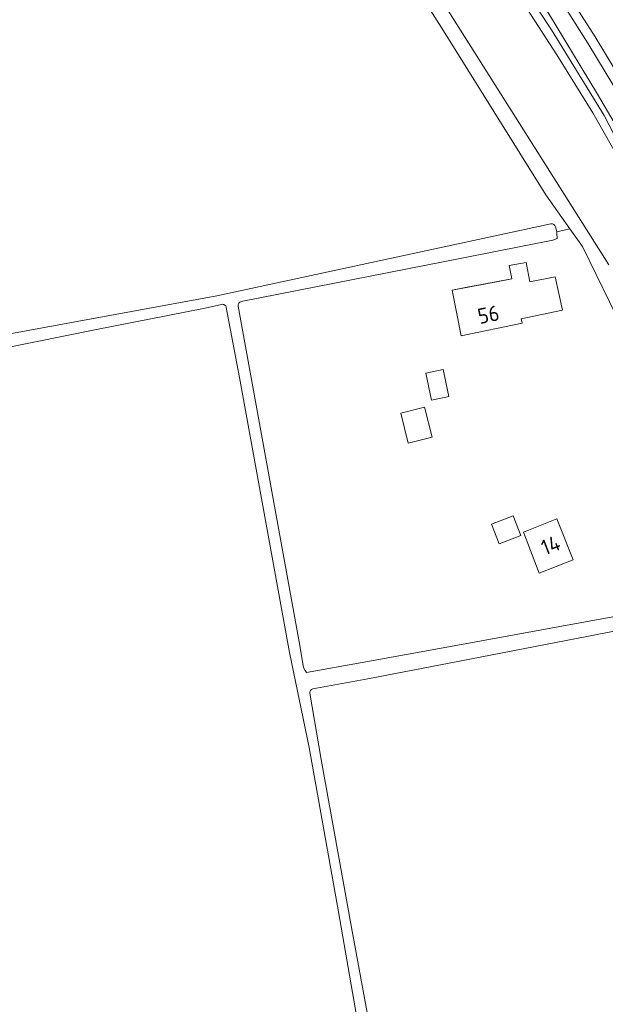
# Model space of a CAD drawing. Header units: metres. Extents: x 209813 to 223847, y 571801 to 587119.
# Tile 708 of 746: x 221483 to 221635, y 584708 to 584964. Entities that reach past the tile are written whole.
import ezdxf
from ezdxf.enums import TextEntityAlignment as Align

# ---------------------------------------------------------------- set-up
doc = ezdxf.new("R2010")
doc.units = ezdxf.units.M
for name, color, linetype, lineweight in [('B-RO-GK-BESCHOEIING-G', 8, 'GK-BESCHOEIING', 0), ('B-RO-GR-GRAS-GV', 8, 'Continuous', 0), ('B-RO-OG-BEBOUWING-GV', 8, 'Continuous', 0), ('B-RO-OG-BEBOUWING-T18', 8, 'Continuous', 0), ('B-RO-OG-TERREIN_CULTUURSCHEIDING-GV', 8, 'Continuous', 0), ('B-RO-OG-TERREIN_ERF-GV', 8, 'Continuous', 0), ('B-RO-OG-WATER_KANAAL-GV', 8, 'Continuous', 0), ('B-RO-OG-WEG-GV', 8, 'Continuous', 0)]:
    doc.layers.add(name, color=color, linetype=linetype, lineweight=lineweight)
doc.styles.add('NLCS-ISO-M200-T18', font='txt', dxfattribs={"height": 0.36})
doc.linetypes.add('GK-BESCHOEIING', pattern='A,30,-5,[1,NLCS.shx,S=1,R=0,X=0,Y=0],-5', length=40)

msp = doc.modelspace()

# ---------------------------------------------------------------- linework, layer by layer
at = {"layer": 'B-RO-GK-BESCHOEIING-G', "flags": 128}
msp.add_lwpolyline([(221875.738, 584454.845), (221874.508, 584455.066), (221873.062, 584455.961), (221872.183, 584457.19), (221847.773, 584506.691), (221791.235, 584619.586), (221692.021, 584823.048), (221668.547, 584870.73), (221657.634, 584892.46), (221646.635, 584912.998), (221631.561, 584939.584), (221622.157, 584954.665), (221605.775, 584980.039), (221592.815, 584999.476), (221533.755, 585091.875), (221484.107, 585170.707), (221456.455, 585214.021), (221415.099, 585277.685), (221382.506, 585326.88), (221353.466, 585369.682), (221298.776, 585452.31), (221262.849, 585507.464), (221235.508, 585549.912)], dxfattribs=at)
at = {"layer": 'B-RO-GR-GRAS-GV', "flags": 128}
for points in [[(221621.844, 584909.942), (221622.169, 584908.586), (221625.566, 584909.428), (221619.312, 584918.22), (221592.316, 584961.55), (221555.938, 585018.737), (221526.57, 585065.236), (221501.164, 585107.016), (221483.714, 585134.596), (221470.445, 585155.758), (221453.427, 585183.451), (221447.384, 585194.176), (221443.823, 585192.187), (221444.116, 585191.825), (221444.557, 585190.474), (221443.44, 585189.323), (221441.322, 585188.444), (221408.428, 585172.679), (221407.143, 585172.78), (221406.455, 585173.485), (221403.533, 585172.032)], [(221421.832, 584871.443), (221533.844, 584892.024), (221620.661, 584910.687)], [(221535.052, 584889.768), (221530.798, 584888.763), (221502.124, 584883.189), (221470.293, 584876.774), (221430.344, 584869.392), (221422.076, 584867.492), (221421.753, 584867.278), (221421.483, 584866.644), (221421.525, 584865.433), (221422.483, 584857.611)], [(221580.12, 584647.645), (221577.854, 584660.491), (221565.424, 584731.867), (221557.776, 584774.543), (221552.695, 584799.253), (221539.673, 584870.78), (221536.265, 584888.979)], [(221658.678, 584809.351), (221657.708, 584808.846), (221594.16, 584796.523), (221573.084, 584792.465), (221558.757, 584789.837)], [(221557.952, 584788.683), (221560.933, 584771.438), (221568.678, 584728.712), (221576.82, 584684.487), (221582.944, 584649.555)]]:
    msp.add_lwpolyline(points, dxfattribs=at)
at = {"layer": 'B-RO-GR-GRAS-GV'}
for points in [[(221620.661, 584910.687, -0.4046541), (221621.844, 584909.942)], [(221536.265, 584888.979, 0.4257322), (221535.052, 584889.768)], [(221558.757, 584789.837, 0.4122306), (221557.952, 584788.683)]]:
    msp.add_lwpolyline(points, format="xyb", dxfattribs=at)
at = {"layer": 'B-RO-OG-BEBOUWING-GV', "flags": 128}
for points in [[(221598.83, 584894.24), (221594.956, 584893.461), (221597.35, 584881.55), (221613.13, 584884.86), (221612.89, 584886.03), (221623.67, 584888.23), (221621.76, 584896.89), (221615.12, 584895.65), (221614.19, 584900.68), (221609.819, 584899.864), (221610.448, 584896.399)], [(221594.086, 584865.85), (221592.617, 584872.8), (221588.145, 584871.855), (221589.613, 584864.905)], [(221581.608, 584861.488), (221583.576, 584853.717), (221589.768, 584855.285), (221587.8, 584863.056)], [(221607.155, 584827.559), (221612.78, 584829.689), (221610.857, 584834.769), (221605.232, 584832.639)], [(221626.41, 584823.35), (221622.18, 584833.98), (221613.48, 584830.6), (221617.62, 584819.93)]]:
    msp.add_lwpolyline(points, close=True, dxfattribs=at)
at = {"layer": 'B-RO-OG-TERREIN_CULTUURSCHEIDING-GV', "flags": 128}
for points in [[(221705.173, 584839.611), (221712.841, 584850.698), (221723.741, 584866.557), (221725.162, 584865.624), (221735.769, 584881.216), (221733.244, 584883.02), (221727.172, 584874.698), (221717.189, 584860.909), (221708.602, 584848.81), (221702.584, 584840.288), (221701.403, 584838.87), (221699.986, 584838.587), (221698.144, 584839.248), (221696.255, 584840.288), (221694.46, 584843.075), (221669.877, 584891.21), (221649.998, 584929.786), (221632.143, 584959.305), (221606.022, 585000.152)], [(221610.295, 584989.197), (221630.25, 584957.661), (221643.477, 584935.735), (221657.803, 584909.935), (221693.982, 584838.904)]]:
    msp.add_lwpolyline(points, dxfattribs=at)
at = {"layer": 'B-RO-OG-TERREIN_ERF-GV', "flags": 128}
for points in [[(221639.5, 584882.994), (221628.868, 584904.785), (221625.566, 584909.428), (221622.169, 584908.586), (221622.214, 584908.399), (221622.278, 584906.864), (221621.17, 584906.458), (221597.916, 584901.886), (221540.136, 584890.483)], [(221539.346, 584889.322), (221555.241, 584802.056), (221556.363, 584795.414), (221556.74, 584794.586), (221557.1, 584794.091), (221571.598, 584796.637), (221593.629, 584800.686), (221638.63, 584808.88)]]:
    msp.add_lwpolyline(points, dxfattribs=at)
for points in [[(221606.47, 584895.66), (221610.448, 584896.399), (221609.819, 584899.864), (221614.19, 584900.68), (221615.12, 584895.65), (221621.76, 584896.89), (221623.67, 584888.23), (221612.89, 584886.03), (221613.13, 584884.86), (221597.35, 584881.55), (221594.956, 584893.461)], [(221588.145, 584871.855), (221592.617, 584872.8), (221594.086, 584865.85), (221589.613, 584864.905)], [(221589.768, 584855.285), (221583.576, 584853.717), (221581.608, 584861.488), (221587.8, 584863.056)], [(221605.232, 584832.639), (221610.857, 584834.769), (221612.78, 584829.689), (221607.155, 584827.559)], [(221613.48, 584830.6), (221622.18, 584833.98), (221626.41, 584823.35), (221617.62, 584819.93)]]:
    msp.add_lwpolyline(points, close=True, dxfattribs=at)
at = {"layer": 'B-RO-OG-TERREIN_ERF-GV'}
msp.add_lwpolyline([(221540.136, 584890.483, 0.4108117), (221539.346, 584889.322)], format="xyb", dxfattribs=at)
at = {"layer": 'B-RO-OG-WATER_KANAAL-GV', "flags": 128}
for points in [[(221791.235, 584619.586), (221692.021, 584823.048), (221668.547, 584870.73), (221657.634, 584892.46), (221646.635, 584912.998), (221631.561, 584939.584), (221622.157, 584954.665), (221605.775, 584980.039), (221592.815, 584999.476), (221533.755, 585091.875), (221484.107, 585170.707), (221456.455, 585214.021)], [(221791.235, 584619.586), (221692.021, 584823.048), (221668.547, 584870.73), (221657.634, 584892.46), (221646.635, 584912.998), (221631.561, 584939.584), (221622.157, 584954.665), (221605.775, 584980.039), (221592.815, 584999.476), (221533.755, 585091.875), (221484.107, 585170.707), (221456.455, 585214.021)], [(221539.088, 585052.944), (221635.668, 584900.024)], [(221539.088, 585052.944), (221635.668, 584900.024)]]:
    msp.add_lwpolyline(points, dxfattribs=at)
at = {"layer": 'B-RO-OG-WEG-GV', "flags": 128}
for points in [[(221417.779, 585277.41), (221482.601, 585178.628), (221492.427, 585162.574), (221537.213, 585090.859), (221584.652, 585015.867), (221620.78, 584961.122), (221634.456, 584938.839), (221688.878, 584833.76), (221717.132, 584775.258), (221755.452, 584697.172)], [(221764.088, 584683.505), (221749.834, 584712.875), (221732.868, 584748.388), (221713.093, 584789.497), (221698.969, 584817.933), (221688.511, 584838.721), (221664.051, 584888.212), (221649.78, 584915.398), (221632.734, 584944.427), (221620.016, 584965.443), (221591.271, 585009.396), (221568.228, 585044.936), (221554.598, 585066.389), (221543.499, 585083.893), (221517.743, 585125.016), (221491.717, 585165.967), (221453.983, 585225.422)], [(221494.898, 585170.745), (221516.718, 585135.486), (221565.45, 585057.954), (221590.434, 585019.812), (221600.105, 585004.945), (221606.022, 585000.152), (221632.143, 584959.305), (221649.998, 584929.786), (221669.877, 584891.21), (221694.46, 584843.075), (221696.255, 584840.288), (221698.144, 584839.248), (221699.986, 584838.587), (221701.403, 584838.87), (221702.584, 584840.288), (221708.602, 584848.81)]]:
    msp.add_lwpolyline(points, dxfattribs=at)

# ---------------------------------------------------------------- texts
at = {"layer": 'B-RO-OG-BEBOUWING-T18', "style": 'NLCS-ISO-M200-T18'}
for s, rotation, p in [('56', 11.4, (221604.419, 584887.12)), ('14', 21.2, (221620.578, 584827.186))]:
    msp.add_text(s, height=4, rotation=rotation, dxfattribs=at).set_placement(p, align=Align.MIDDLE)

doc.saveas('drawing.dxf')
